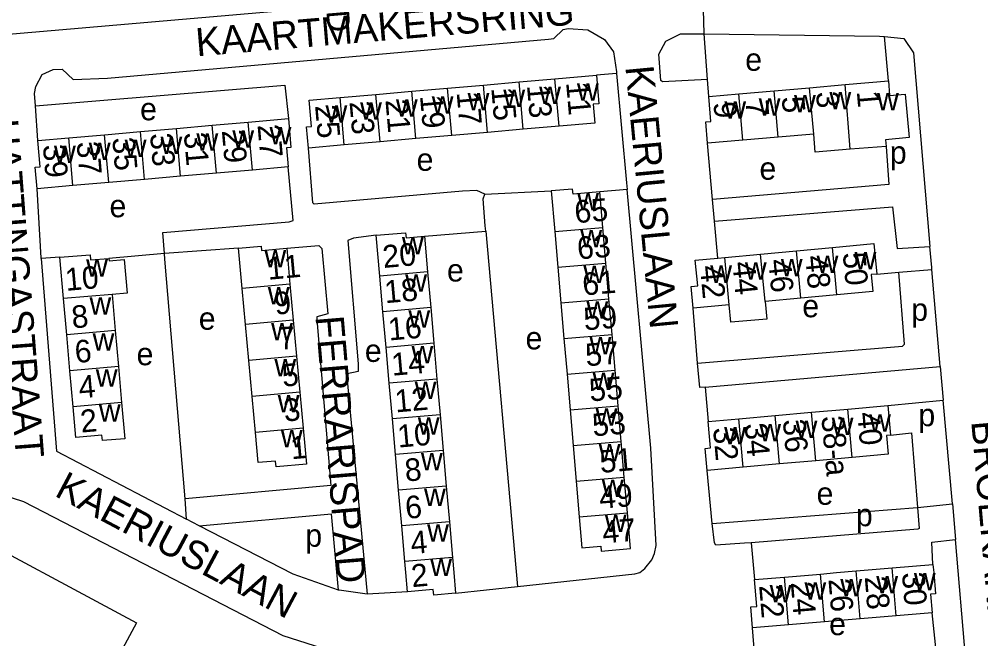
# Model space of a CAD drawing. Extents: x 163026 to 166241, y 382475 to 384501.
# Drawn here: x 164160.9 to 164331.2, y 383738.3 to 383848 of the extents above; entities that cross this region are included whole.
import ezdxf

# ---------------------------------------------------------------- set-up
doc = ezdxf.new("R2010")
doc.units = 0
for name, color, linetype in [('BLT_Basislijn', 7, 'Continuous'), ('BLT_Bebouwing', 7, 'Continuous'), ('BLT_Centroide', 7, 'Continuous'), ('BLT_Huisnummer', 7, 'Continuous'), ('BLT_Huisnummer_ tussenligend', 7, 'Continuous'), ('BLT_Huisnummer_reeks', 7, 'Continuous'), ('BLT_Onderverdeling_panden', 7, 'Continuous'), ('BLT_Straatnaam', 7, 'Continuous'), ('BLT_Straatnaam_verkleind', 7, 'Continuous'), ('BLT_Vlakafsluiter', 7, 'Continuous')]:
    doc.layers.add(name, color=color, linetype=linetype)

msp = doc.modelspace()

# ---------------------------------------------------------------- linework, layer by layer
at = {"layer": 'BLT_Basislijn'}
for p, q in [((164282.81, 383837.38), (164282.24, 383845.47)), ((164314.85, 383837.12), (164314.19, 383844.97)), ((164266.73, 383838.4), (164263.16, 383838.12)), ((164283.03, 383834.36), (164282.81, 383837.38)), ((164164.24, 383826.56), (164163.79, 383832.72)), ((164283.68, 383816.12), (164282.83, 383826.06)), ((164243.36, 383817.02), (164255.15, 383817.62)), ((164268.59, 383817.88), (164263.74, 383817.47)), ((164284.05, 383812.26), (164283.68, 383816.12)), ((164284.67, 383805.71), (164284.05, 383812.26)), ((164232.69, 383809.59), (164243.54, 383810.51)), ((164243.54, 383810.51), (164249.19, 383747.55)), ((164186.66, 383806.52), (164176.82, 383805.68)), ((164199.78, 383807.49), (164186.66, 383806.52)), ((164186.74, 383805.56), (164186.66, 383806.52)), ((164168.15, 383805.86), (164164.83, 383805.64)), ((164190.31, 383763.08), (164186.74, 383805.56)), ((164312.8, 383802.9), (164316.71, 383803.22)), ((164316.71, 383803.22), (164322.57, 383803.69)), ((164324, 383786.51), (164322.57, 383803.69)), ((164281.07, 383787.13), (164280.3, 383796.84)), ((164282.4, 383782.86), (164324, 383786.51)), ((164324, 383786.51), (164324.58, 383780.56)), ((164282.4, 383782.86), (164282.92, 383776.78)), ((164314.77, 383779.6), (164324.58, 383780.56)), ((164326.21, 383762.16), (164324.58, 383780.56)), ((164283.66, 383758.68), (164282.79, 383768.12)), ((164190.54, 383759.46), (164190.31, 383763.08)), ((164320.02, 383761.52), (164326.21, 383762.16)), ((164326.21, 383762.16), (164326.76, 383755.89)), ((164192.81, 383758.29), (164216.21, 383760.42)), ((164217.46, 383746.92), (164216.21, 383760.42)), ((164283.66, 383758.68), (164320.02, 383761.52)), ((164192.81, 383758.29), (164190.54, 383759.46)), ((164290.56, 383755.3), (164291.15, 383748.78)), ((164329.02, 383729.15), (164326.76, 383755.89)), ((164229.69, 383746.62), (164222.55, 383746.18)), ((164238.22, 383746.37), (164249.19, 383747.55)), ((164291.13, 383735.79), (164290.81, 383740.21))]:
    msp.add_line(p, q, dxfattribs=at)
for points in [[(164251.4, 383853.34), (164131.66, 383842.96), (164128.09, 383843.2), (164126.4, 383844.11), (164124.84, 383846.13), (164124.12, 383848.94)], [(164163.79, 383832.72), (164163.63, 383834.89), (164163.85, 383836.14), (164164.97, 383838.28), (164166.96, 383839.14), (164168.56, 383839.21), (164170.46, 383837.38), (164176.56, 383837.59), (164254.65, 383844.51), (164255.62, 383844.63), (164257.26, 383846.24), (164258.12, 383846.42), (164261.62, 383846.19), (164264.56, 383844.47), (164266.15, 383842.24), (164266.71, 383838.7), (164266.73, 383838.4)], [(164282.81, 383837.38), (164274.85, 383836.98), (164274.57, 383837.17), (164274.21, 383841.83), (164275.46, 383844.15), (164278.01, 383845.46), (164281.21, 383845.48), (164282.24, 383845.47)], [(164282.24, 383845.47), (164313.29, 383845.06), (164314.19, 383844.97)], [(164314.19, 383844.97), (164317.56, 383844.63), (164319.32, 383842.08), (164322.22, 383807.79)], [(164266.73, 383838.4), (164268.48, 383819.05), (164268.59, 383817.88)], [(164163.79, 383832.72), (164207.95, 383836.36), (164208.62, 383830.43)], [(164243.36, 383817.02), (164242, 383817.68), (164239.45, 383817.6), (164213.17, 383815.25), (164212.95, 383815.52), (164212.16, 383825.22)], [(164314.44, 383825.49), (164314.96, 383818.77), (164283.68, 383816.12)], [(164186.66, 383806.52), (164186.35, 383810.27), (164208.71, 383812.15), (164209.43, 383812.41), (164208.57, 383821.89)], [(164164.83, 383805.64), (164164.82, 383805.79), (164164.09, 383818)], [(164243.54, 383810.51), (164243.46, 383811.46), (164243.12, 383816.2), (164243.36, 383817.02)], [(164249.19, 383747.55), (164269.98, 383749.77), (164270.86, 383750.02), (164271.73, 383750.73), (164272.97, 383752.29), (164273.43, 383753.37), (164273.74, 383754.8), (164272.76, 383772.02), (164268.59, 383817.88)], [(164284.05, 383812.26), (164315.61, 383814.79), (164316.42, 383807.43), (164322.22, 383807.79)], [(164224.15, 383809.77), (164220.12, 383809.23), (164219.14, 383808.87), (164220.97, 383786.97), (164220.94, 383785.64), (164219.02, 383785.24), (164218.98, 383784.72), (164222.55, 383746.18)], [(164208.3, 383807.46), (164213.98, 383807.93), (164214.52, 383807.41), (164215.59, 383795.83), (164213.64, 383795.33), (164213.64, 383794.87), (164216.11, 383765.43), (164190.31, 383763.08)], [(164322.57, 383803.69), (164322.54, 383804.05), (164322.22, 383807.79)], [(164164.83, 383805.64), (164167.52, 383771.52), (164190.54, 383759.46)], [(164281.07, 383787.13), (164317.37, 383790.13), (164317.68, 383790.45), (164316.71, 383803.22)], [(164282.4, 383782.86), (164281.49, 383782.78), (164281.07, 383787.13)], [(164315.24, 383774.36), (164318.92, 383774.76), (164320.02, 383761.52)], [(164222.12, 383735.52), (164216.01, 383736.15), (164207.67, 383738.82), (164161.77, 383762.57), (164153.13, 383765.33), (164148.71, 383766.15), (164142.02, 383766.23), (164098.31, 383762.01)], [(164320.02, 383761.52), (164320.28, 383757.84), (164320.06, 383757.68), (164290.56, 383755.3)], [(164149.55, 383727.87), (164134.87, 383735.78), (164147.61, 383759.44), (164181.7, 383741.08), (164168.96, 383717.41), (164153.96, 383725.49)], [(164290.56, 383755.3), (164289.4, 383755.21), (164284.32, 383754.88), (164284.04, 383755.25), (164283.66, 383758.68)], [(164217.46, 383746.92), (164209.42, 383749.71), (164192.81, 383758.29)], [(164322.74, 383751.45), (164322.54, 383755.42), (164326.76, 383755.89)], [(164222.55, 383746.18), (164217.61, 383746.87), (164217.46, 383746.92)], [(164291.67, 383730.22), (164323.52, 383733.09), (164323.56, 383733.92), (164322.59, 383742.85)]]:
    msp.add_lwpolyline(points, dxfattribs=at)
at = {"layer": 'BLT_Bebouwing'}
for p, q in [((164243.13, 383836.38), (164249.47, 383836.93)), ((164249.47, 383836.93), (164255.81, 383837.48)), ((164255.81, 383837.48), (164263.16, 383838.12)), ((164307.18, 383836.46), (164314.85, 383837.12)), ((164224.11, 383834.71), (164230.45, 383835.27)), ((164230.45, 383835.27), (164236.79, 383835.82)), ((164236.79, 383835.82), (164243.13, 383836.38)), ((164288.38, 383834.83), (164294.65, 383835.37)), ((164294.65, 383835.37), (164300.91, 383835.91)), ((164300.91, 383835.91), (164307.18, 383836.46)), ((164217.77, 383834.16), (164224.11, 383834.71)), ((164283.03, 383834.36), (164288.38, 383834.83)), ((164201.48, 383829.81), (164208.62, 383830.43)), ((164182.41, 383828.14), (164188.77, 383828.7)), ((164188.77, 383828.7), (164195.12, 383829.25)), ((164195.12, 383829.25), (164201.48, 383829.81)), ((164250.2, 383828.55), (164243.86, 383827.99)), ((164256.54, 383829.1), (164250.2, 383828.55)), ((164164.24, 383826.56), (164169.7, 383827.03)), ((164169.7, 383827.03), (164176.06, 383827.59)), ((164176.06, 383827.59), (164182.41, 383828.14)), ((164231.18, 383826.89), (164224.84, 383826.33)), ((164237.52, 383827.44), (164231.18, 383826.89)), ((164243.86, 383827.99), (164237.52, 383827.44)), ((164289.1, 383826.61), (164282.83, 383826.06)), ((164295.36, 383827.15), (164289.1, 383826.61)), ((164301.63, 383827.69), (164295.36, 383827.15)), ((164218.5, 383825.78), (164212.16, 383825.22)), ((164224.84, 383826.33), (164218.5, 383825.78)), ((164314.44, 383825.49), (164308.08, 383825.01)), ((164208.57, 383821.89), (164202.22, 383821.33)), ((164189.51, 383820.22), (164183.15, 383819.67)), ((164195.86, 383820.78), (164189.51, 383820.22)), ((164202.22, 383821.33), (164195.86, 383820.78)), ((164170.44, 383818.56), (164164.09, 383818)), ((164176.8, 383819.11), (164170.44, 383818.56)), ((164183.15, 383819.67), (164176.8, 383819.11)), ((164255.15, 383817.62), (164255.77, 383810.42)), ((164264.29, 383811.15), (164263.74, 383817.47)), ((164224.79, 383802.53), (164224.15, 383809.77)), ((164232.69, 383809.59), (164233.24, 383803.27)), ((164255.77, 383810.42), (164256.31, 383804.1)), ((164264.83, 383804.83), (164264.29, 383811.15)), ((164200.44, 383800.32), (164199.78, 383807.49)), ((164208.3, 383807.46), (164208.88, 383801.1)), ((164285.87, 383805.82), (164292.22, 383806.41)), ((164292.22, 383806.41), (164298.58, 383807.01)), ((164298.58, 383807.01), (164304.93, 383807.6)), ((164168.79, 383798.54), (164168.15, 383805.86)), ((164265.37, 383798.51), (164264.83, 383804.83)), ((164284.67, 383805.71), (164285.87, 383805.82)), ((164233.24, 383803.27), (164233.8, 383796.95)), ((164256.31, 383804.1), (164256.86, 383797.78)), ((164208.88, 383801.1), (164209.46, 383794.73)), ((164225.34, 383796.21), (164224.79, 383802.53)), ((164201.02, 383793.95), (164200.44, 383800.32)), ((164169.35, 383792.15), (164168.79, 383798.54)), ((164177.39, 383799.29), (164177.95, 383792.9)), ((164256.86, 383797.78), (164257.4, 383791.46)), ((164265.91, 383792.19), (164265.37, 383798.51)), ((164299.36, 383798.63), (164293.01, 383798.03)), ((164305.72, 383799.22), (164299.36, 383798.63)), ((164225.9, 383789.89), (164225.34, 383796.21)), ((164233.8, 383796.95), (164234.35, 383790.63)), ((164286.65, 383797.44), (164280.3, 383796.84)), ((164209.46, 383794.73), (164210.05, 383788.35)), ((164177.95, 383792.9), (164178.51, 383786.51)), ((164201.61, 383787.58), (164201.02, 383793.95)), ((164169.92, 383785.76), (164169.35, 383792.15)), ((164257.4, 383791.46), (164257.94, 383785.14)), ((164266.46, 383785.87), (164265.91, 383792.19)), ((164226.45, 383783.57), (164225.9, 383789.89)), ((164234.35, 383790.63), (164234.91, 383784.3)), ((164202.19, 383781.21), (164201.61, 383787.58)), ((164210.05, 383788.35), (164210.63, 383781.98)), ((164170.48, 383779.37), (164169.92, 383785.76)), ((164178.51, 383786.51), (164179.07, 383780.12)), ((164267, 383779.55), (164266.46, 383785.87)), ((164234.91, 383784.3), (164235.46, 383777.98)), ((164257.94, 383785.14), (164258.49, 383778.82)), ((164227.01, 383777.24), (164226.45, 383783.57)), ((164202.77, 383774.84), (164202.19, 383781.21)), ((164210.63, 383781.98), (164211.22, 383775.61)), ((164267.54, 383773.23), (164267, 383779.55)), ((164301.23, 383778.4), (164307.65, 383778.97)), ((164307.65, 383778.97), (164314.77, 383779.6)), ((164314.77, 383779.6), (164315.24, 383774.36)), ((164227.56, 383770.92), (164227.01, 383777.24)), ((164235.46, 383777.98), (164236.02, 383771.66)), ((164258.49, 383778.82), (164259.03, 383772.5)), ((164282.92, 383776.78), (164288.39, 383777.26)), ((164288.39, 383777.26), (164294.81, 383777.83)), ((164294.81, 383777.83), (164301.23, 383778.4)), ((164259.03, 383772.5), (164259.57, 383766.18)), ((164268.09, 383766.91), (164267.54, 383773.23)), ((164228.12, 383764.6), (164227.56, 383770.92)), ((164236.02, 383771.66), (164236.57, 383765.34)), ((164295.57, 383769.26), (164289.15, 383768.69)), ((164301.99, 383769.83), (164295.57, 383769.26)), ((164308.41, 383770.4), (164301.99, 383769.83)), ((164289.15, 383768.69), (164282.79, 383768.12)), ((164236.57, 383765.34), (164237.12, 383759.02)), ((164259.57, 383766.18), (164260.11, 383759.86)), ((164268.63, 383760.59), (164268.09, 383766.91)), ((164228.67, 383758.28), (164228.12, 383764.6)), ((164237.12, 383759.02), (164237.68, 383752.7)), ((164229.22, 383751.96), (164228.67, 383758.28)), ((164309.17, 383750.3), (164315.53, 383750.84)), ((164315.53, 383750.84), (164322.74, 383751.45)), ((164291.15, 383748.78), (164296.46, 383749.22)), ((164296.46, 383749.22), (164302.82, 383749.75)), ((164309.88, 383741.79), (164303.52, 383741.27)), ((164316.23, 383742.32), (164309.88, 383741.79)), ((164322.59, 383742.85), (164316.23, 383742.32)), ((164297.17, 383740.74), (164290.81, 383740.21)), ((164303.52, 383741.27), (164297.17, 383740.74))]:
    msp.add_line(p, q, dxfattribs=at)
for points in [[(164263.16, 383838.12), (164263.6, 383833.07), (164262.58, 383832.99), (164262.87, 383829.65), (164256.54, 383829.1)], [(164314.85, 383837.12), (164315.07, 383834.55), (164317.84, 383834.79), (164318.51, 383827.06), (164314.33, 383826.7), (164314.44, 383825.49)], [(164212.16, 383825.22), (164211.83, 383828.98), (164212.71, 383829.05), (164212.31, 383833.68), (164217.77, 383834.16)], [(164282.83, 383826.06), (164282.5, 383829.86), (164283.41, 383829.94), (164283.03, 383834.36)], [(164208.62, 383830.43), (164209.06, 383825.31), (164208.27, 383825.24), (164208.57, 383821.89)], [(164308.08, 383825.01), (164301.88, 383824.47), (164301.63, 383827.69)], [(164164.09, 383818), (164163.76, 383821.81), (164164.65, 383821.89), (164164.24, 383826.56)], [(164263.74, 383817.47), (164259.01, 383817.06), (164258.93, 383817.95), (164255.15, 383817.62)], [(164224.15, 383809.77), (164229.35, 383810.22), (164229.43, 383809.3), (164232.69, 383809.59)], [(164304.93, 383807.6), (164312.29, 383808.29), (164312.8, 383802.9)], [(164168.15, 383805.86), (164173.48, 383806.33), (164173.57, 383805.39), (164176.82, 383805.68)], [(164199.78, 383807.49), (164203.77, 383807.85), (164203.84, 383807.05), (164208.3, 383807.46)], [(164176.82, 383805.68), (164176.87, 383805.21), (164179.54, 383805.45), (164180.06, 383799.51), (164177.39, 383799.29)], [(164280.3, 383796.84), (164279.93, 383800.72), (164281.08, 383800.83), (164280.66, 383805.33), (164284.67, 383805.71)], [(164312.8, 383802.9), (164311.79, 383802.81), (164312.07, 383799.82), (164305.72, 383799.22)], [(164293.01, 383798.03), (164293.3, 383794.92), (164286.96, 383794.38), (164286.65, 383797.44)], [(164179.07, 383780.12), (164179.63, 383773.73), (164175.68, 383773.39), (164175.59, 383774.37), (164170.95, 383773.96), (164170.48, 383779.37)], [(164211.22, 383775.61), (164211.8, 383769.24), (164206.43, 383768.75), (164206.33, 383769.76), (164203.27, 383769.48), (164202.77, 383774.84)], [(164282.79, 383768.12), (164282.68, 383768.73), (164282.39, 383772.01), (164283.34, 383772.09), (164282.92, 383776.78)], [(164315.24, 383774.36), (164314.53, 383774.3), (164314.83, 383770.97), (164308.41, 383770.4)], [(164260.11, 383759.86), (164260.59, 383754.37), (164263.94, 383754.66), (164264.01, 383753.82), (164269.17, 383754.26), (164268.63, 383760.59)], [(164229.69, 383746.62), (164229.4, 383750), (164229.22, 383751.96)], [(164237.68, 383752.7), (164237.92, 383750), (164238.22, 383746.37)], [(164302.82, 383749.75), (164305.69, 383750), (164309.17, 383750.3)], [(164322.74, 383751.45), (164322.88, 383750), (164323.19, 383746.26), (164322.31, 383746.18), (164322.59, 383742.85)], [(164290.81, 383740.21), (164290.5, 383743.91), (164291.54, 383744), (164291.15, 383748.78)], [(164238.22, 383746.37), (164234.34, 383746.02), (164234.25, 383747.02), (164229.69, 383746.62)]]:
    msp.add_lwpolyline(points, dxfattribs=at)
at = {"layer": 'BLT_Onderverdeling_panden'}
for p, q in [((164250.2, 383828.55), (164249.47, 383836.93)), ((164256.54, 383829.1), (164255.81, 383837.48)), ((164231.18, 383826.89), (164230.45, 383835.27)), ((164237.52, 383827.44), (164236.79, 383835.82)), ((164243.86, 383827.99), (164243.13, 383836.38)), ((164295.36, 383827.15), (164294.65, 383835.37)), ((164301.63, 383827.69), (164300.91, 383835.91)), ((164308.08, 383825.01), (164307.18, 383836.46)), ((164218.5, 383825.78), (164217.77, 383834.16)), ((164224.84, 383826.33), (164224.11, 383834.71)), ((164289.1, 383826.61), (164288.38, 383834.83)), ((164189.51, 383820.22), (164188.77, 383828.7)), ((164195.86, 383820.78), (164195.12, 383829.25)), ((164202.22, 383821.33), (164201.48, 383829.81)), ((164170.44, 383818.56), (164169.7, 383827.03)), ((164176.8, 383819.11), (164176.06, 383827.59)), ((164183.15, 383819.67), (164182.41, 383828.14)), ((164255.77, 383810.42), (164264.29, 383811.15)), ((164293.01, 383798.03), (164292.22, 383806.41)), ((164299.36, 383798.63), (164298.58, 383807.01)), ((164305.72, 383799.22), (164304.93, 383807.6)), ((164256.31, 383804.1), (164264.83, 383804.83)), ((164286.65, 383797.44), (164285.87, 383805.82)), ((164233.24, 383803.27), (164224.79, 383802.53)), ((164208.88, 383801.1), (164200.44, 383800.32)), ((164177.39, 383799.29), (164168.79, 383798.54)), ((164256.86, 383797.78), (164265.37, 383798.51)), ((164233.8, 383796.95), (164225.34, 383796.21)), ((164209.46, 383794.73), (164201.02, 383793.95)), ((164177.95, 383792.9), (164169.35, 383792.15)), ((164257.4, 383791.46), (164265.91, 383792.19)), ((164234.35, 383790.63), (164225.9, 383789.89)), ((164210.05, 383788.35), (164201.61, 383787.58)), ((164178.51, 383786.51), (164169.92, 383785.76)), ((164257.94, 383785.14), (164266.46, 383785.87)), ((164234.91, 383784.3), (164226.45, 383783.57)), ((164210.63, 383781.98), (164202.19, 383781.21)), ((164179.07, 383780.12), (164170.48, 383779.37)), ((164258.49, 383778.82), (164267, 383779.55)), ((164308.41, 383770.4), (164307.65, 383778.97)), ((164235.46, 383777.98), (164227.01, 383777.24)), ((164289.15, 383768.69), (164288.39, 383777.26)), ((164295.57, 383769.26), (164294.81, 383777.83)), ((164301.99, 383769.83), (164301.23, 383778.4)), ((164211.22, 383775.61), (164202.77, 383774.84)), ((164259.03, 383772.5), (164267.54, 383773.23)), ((164236.02, 383771.66), (164227.56, 383770.92)), ((164236.57, 383765.34), (164228.12, 383764.6)), ((164259.57, 383766.18), (164268.09, 383766.91)), ((164260.11, 383759.86), (164268.63, 383760.59)), ((164237.12, 383759.02), (164228.67, 383758.28)), ((164237.68, 383752.7), (164229.22, 383751.96)), ((164309.88, 383741.79), (164309.17, 383750.3)), ((164316.23, 383742.32), (164315.53, 383750.84)), ((164297.17, 383740.74), (164296.46, 383749.22)), ((164303.52, 383741.27), (164302.82, 383749.75))]:
    msp.add_line(p, q, dxfattribs=at)
at = {"layer": 'BLT_Vlakafsluiter'}
msp.add_line((164282.24, 383845.47), (164281.77, 383859.53), dxfattribs=at)

# ---------------------------------------------------------------- texts
at = {"layer": 'BLT_Centroide'}
for s, p in [('e', (164289.5, 383838.91)), ('w', (164246.66, 383832.47)), ('w', (164253, 383833.02)), ('w', (164259.7, 383833.59)), ('w', (164304.41, 383832.08)), ('w', (164227.64, 383830.8)), ('w', (164233.98, 383831.34)), ('w', (164240.33, 383831.91)), ('w', (164285.8, 383830.45)), ('w', (164291.88, 383830.98)), ('w', (164298.14, 383831.55)), ('w', (164312.84, 383831.91)), ('e', (164182.34, 383830.14)), ('w', (164215.17, 383829.72)), ('w', (164221.3, 383830.25)), ('w', (164198.67, 383825.3)), ('w', (164205.27, 383825.86)), ('w', (164179.61, 383823.62)), ('w', (164185.95, 383824.19)), ('w', (164192.31, 383824.73)), ('w', (164167.09, 383822.55)), ('w', (164173.25, 383823.08)), ('p', (164315.11, 383822.45)), ('e', (164231.31, 383821.19)), ('e', (164292.02, 383819.61)), ('w', (164259.74, 383814.19)), ('e', (164176.92, 383812.96)), ('w', (164260.3, 383807.62)), ('w', (164228.71, 383806.38)), ('w', (164204.35, 383804.09)), ('w', (164302.14, 383803.11)), ('w', (164308.86, 383803.73)), ('w', (164172.78, 383802.44)), ('e', (164236.69, 383801.57)), ('w', (164289.44, 383801.92)), ('w', (164295.8, 383802.52)), ('w', (164229.29, 383799.75)), ('w', (164260.84, 383801.31)), ('w', (164283.3, 383801.34)), ('w', (164204.95, 383797.53)), ('w', (164173.38, 383795.72)), ('w', (164261.38, 383795)), ('e', (164299.61, 383795.24)), ('p', (164318.9, 383794.61)), ('e', (164192.73, 383793.03)), ('w', (164229.85, 383793.41)), ('w', (164205.54, 383791.16)), ('e', (164250.6, 383789.55)), ('w', (164173.93, 383789.34)), ('w', (164261.93, 383788.66)), ('e', (164181.72, 383786.74)), ('e', (164222.14, 383787.33)), ('w', (164230.4, 383787.09)), ('w', (164206.12, 383784.78)), ('w', (164174.49, 383782.94)), ('w', (164262.48, 383782.34)), ('w', (164230.96, 383780.78)), ('w', (164206.7, 383778.41)), ('w', (164175.03, 383776.75)), ('w', (164263.01, 383776.03)), ('p', (164320.17, 383775.94)), ('w', (164231.51, 383774.44)), ('w', (164304.81, 383774.41)), ('w', (164311.44, 383774.98)), ('w', (164285.77, 383772.7)), ('w', (164291.98, 383773.27)), ('w', (164298.41, 383773.83)), ('w', (164207.27, 383772.19)), ('w', (164263.55, 383769.72)), ('w', (164232.07, 383768.12)), ('w', (164264.1, 383763.38)), ('w', (164232.62, 383761.81)), ('e', (164302.14, 383762.02)), ('w', (164264.63, 383757.22)), ('p', (164309.1, 383758.22)), ('w', (164233.17, 383755.5)), ('p', (164211.6, 383754.59)), ('w', (164233.71, 383749.38)), ('w', (164299.98, 383745.23)), ('w', (164306.34, 383745.78)), ('w', (164312.7, 383746.31)), ('w', (164319.36, 383746.88)), ('w', (164293.83, 383744.73)), ('e', (164304.36, 383738.92))]:
    msp.add_text(s, height=4, dxfattribs=at).set_placement(p)
at = {"layer": 'BLT_Huisnummer'}
for s, rotation, p in [('15', 274.9916, (164244.52, 383835.84)), ('11', 274.9916, (164257.77, 383836.82)), ('19', 274.9916, (164231.9, 383834.46)), ('5', 274.9655, (164295.95, 383834.25)), ('1', 274.9655, (164309.25, 383835.24)), ('25', 274.9916, (164213.32, 383832.73)), ('9', 274.9655, (164283.86, 383833.3)), ('27', 274.9902, (164203.13, 383829.29)), ('35', 274.9902, (164177.41, 383826.99)), ('31', 274.9902, (164190.07, 383827.87)), ('39', 274.9902, (164165.11, 383825.72)), ('65', 4.9073, (164259.43, 383811.89)), ('20', 4.9999, (164225.44, 383803.96)), ('11', 5.2305, (164205.03, 383801.87)), ('50', 275.3387, (164306.76, 383806.62)), ('46', 275.3448, (164293.59, 383805.38)), ('10', 5.0207, (164169.23, 383799.9)), ('42', 275.3436, (164281.48, 383804.28)), ('59', 4.9146, (164261.04, 383792.91)), ('6', 5.0207, (164170.93, 383787.12)), ('14', 4.9999, (164227, 383784.87)), ('5', 5.2318, (164207.63, 383782.92)), ('55', 4.9079, (164262.03, 383780.31)), ('2', 5.023, (164171.92, 383774.8)), ('40', 275.0678, (164309.32, 383778.31)), ('10', 4.9999, (164228.06, 383772.14)), ('32', 275.0734, (164283.8, 383775.6)), ('36', 275.0672, (164296.15, 383777.05)), ('1', 5.231, (164209.14, 383770.07)), ('51', 4.9073, (164263.88, 383767.65)), ('6', 4.9999, (164229.45, 383759.51)), ('47', 4.9151, (164264.36, 383755.16)), ('2', 5.1532, (164230.51, 383747.41)), ('26', 274.7519, (164304.23, 383748.83)), ('30', 274.7547, (164317.25, 383749.94)), ('22', 274.7468, (164291.96, 383747.72))]:
    msp.add_text(s, height=4, rotation=rotation, dxfattribs=at).set_placement(p)
at = {"layer": 'BLT_Huisnummer_ tussenligend'}
for s, rotation, p in [('13', 274.9916, (164250.84, 383836.3)), ('3', 274.9655, (164302.02, 383835.11)), ('21', 274.9916, (164225.78, 383833.72)), ('17', 274.9916, (164238.39, 383835.08)), ('7', 274.9655, (164289.53, 383833.6)), ('23', 274.9916, (164219.42, 383833.4)), ('29', 274.9902, (164196.81, 383828.32)), ('33', 274.9902, (164184.09, 383827.74)), ('37', 274.9902, (164171.09, 383826.24)), ('63', 4.9146, (164259.89, 383805.47)), ('44', 275.3436, (164287.23, 383804.96)), ('48', 275.3448, (164300.11, 383806.04)), ('61', 4.9146, (164260.82, 383799.09)), ('18', 4.9999, (164225.76, 383797.72)), ('9', 5.2318, (164206.28, 383795.67)), ('8', 5.0207, (164170.37, 383793.26)), ('16', 4.9999, (164226.43, 383791.11)), ('7', 5.2318, (164207.04, 383789.44)), ('57', 4.9079, (164261.35, 383786.54)), ('4', 5.023, (164171.62, 383780.85)), ('12', 4.9999, (164227.6, 383778.37)), ('3', 5.231, (164207.93, 383776.74)), ('53', 4.9073, (164262.57, 383774.13)), ('34', 275.0734, (164289.39, 383776.34)), ('8', 4.9999, (164229.37, 383766.13)), ('49', 4.9151, (164263.79, 383761.3)), ('4', 5.1532, (164230.4, 383753.26)), ('28', 274.7519, (164310.66, 383749.24)), ('24', 274.7468, (164297.56, 383748.26))]:
    msp.add_text(s, height=4, rotation=rotation, dxfattribs=at).set_placement(p)
at = {"layer": 'BLT_Huisnummer_reeks'}
msp.add_text('38-a', height=4, rotation=275.0672, dxfattribs=at).set_placement((164302.98, 383777.65))
at = {"layer": 'BLT_Straatnaam'}
for s, height, rotation, p in [('KAARTMAKERSRING', 5, 4.8284, (164192.39, 383841.45)), ('KAERIUSLAAN', 4.9999, 275.4143, (164268.27, 383839.62)), ('HATTINGASTRAAT', 4.9999, 274.4155, (164155.74, 383830.17)), ('FERRARISPAD', 5, 274.7788, (164213.39, 383795.33)), ('BROEKAKKERSEWEG', 5, 274.9501, (164329.52, 383776.79)), ('KAERIUSLAAN', 5, 332.0251, (164167.01, 383763.68))]:
    msp.add_text(s, height=height, rotation=rotation, dxfattribs=at).set_placement(p)
at = {"layer": 'BLT_Straatnaam_verkleind'}
msp.add_text('PEUTINGERPAD', height=4, rotation=274.8723, dxfattribs=at).set_placement((164212.07, 383887.67))

doc.saveas('drawing.dxf')
